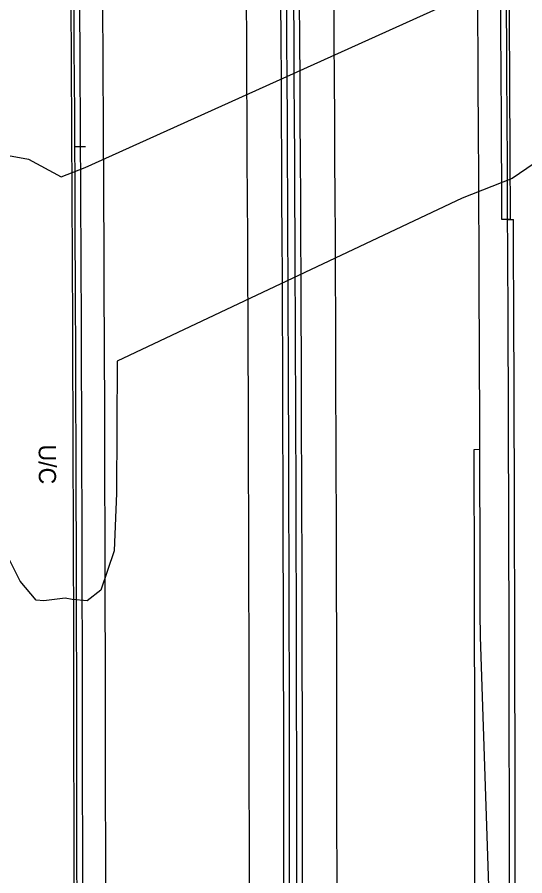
# Model space of a CAD drawing. Extents: x 588843 to 2552415, y 180129 to 269402.
# Drawn here: x 593925.2 to 594101.8, y 188090.9 to 188389.7 of the extents above; entities that cross this region are included whole.
import ezdxf

# ---------------------------------------------------------------- set-up
doc = ezdxf.new("R2010")
doc.units = 0
for name, color, linetype in [('E_AREA', 7, 'Continuous'), ('E_AREA_Text', 7, 'Continuous'), ('E_SGN', 7, 'Continuous'), ('P_RDWY_BarrierConc', 7, 'Continuous'), ('P_RDWY_C_and_G', 7, 'Continuous'), ('P_RDWY_C_and_GBack', 7, 'Continuous'), ('P_RDWY_C_and_GFace', 7, 'Continuous'), ('P_RDWY_PavtEdge', 7, 'Continuous'), ('P_RDWY_ShldAgg', 7, 'Continuous'), ('P_RDWY_ShldPaved', 7, 'Continuous')]:
    doc.layers.add(name, color=color, linetype=linetype)

# ---------------------------------------------------------------- blocks, each defined once
blk = doc.blocks.new('UCA_6')
at = {"layer": 'E_AREA_Text'}
blk.add_text('U/C', height=12, dxfattribs=at).set_placement((-15.33, -6))

msp = doc.modelspace()

# ---------------------------------------------------------------- linework, layer by layer
at = {"layer": 'E_AREA'}
for points in [[(594114.92, 188408.89), (594118.2, 188347.73), (594097.47, 188333.55), (594080.03, 188326.7), (593960.02, 188269.93), (593959.79, 188224.09), (593958.99, 188204.02), (593954.26, 188190.34), (593954.26, 188190.34), (593949.51, 188186.59), (593944.26, 188187), (593941.85, 188187.56), (593939.04, 188187.18), (593934.5, 188186.63), (593931.77, 188186.75), (593926.19, 188193.37), (593920.78, 188204.36)], [(593916.95, 188342.51), (593929.09, 188340.24), (593940.49, 188334.14), (593948.81, 188337.39), (594085.58, 188399.16)]]:
    msp.add_lwpolyline(points, dxfattribs=at)
at = {"layer": 'E_SGN'}
msp.add_lwpolyline([(593945, 188344.65), (593948.94, 188344.69)], dxfattribs=at)
at = {"layer": 'P_RDWY_BarrierConc'}
for radius in [57298.53, 57300.53, 57303.03, 57305.03]:
    msp.add_arc((536719.48, 188049.55), radius, 359.769059, 0.6479963, dxfattribs=at)
at = {"layer": 'P_RDWY_C_and_G'}
msp.add_line((594096.88, 188319.27), (594093.88, 188319.24), dxfattribs=at)
for radius, start, end in [(57228.53, 359.920406, 0.647996), (57375.03, 0.2693264, 0.519364)]:
    msp.add_arc((536719.48, 188049.55), radius, start, end, dxfattribs=at)
at = {"layer": 'P_RDWY_C_and_GBack'}
for radius, start, end in [(57225.53, 359.920487, 0.647996), (57378.03, 0.2693238, 0.519364)]:
    msp.add_arc((536719.48, 188049.55), radius, start, end, dxfattribs=at)
at = {"layer": 'P_RDWY_C_and_GFace'}
for radius, start, end in [(57226.53, 359.920487, 0.647996), (57377.03, 0.2693246, 0.519364)]:
    msp.add_arc((536719.48, 188049.55), radius, start, end, dxfattribs=at)
at = {"layer": 'P_RDWY_PavtEdge'}
for p, q in [((594086.2, 188239.18), (594084.2, 188239.17)), ((594096.29, 187878.74), (594086.37, 188174.07))]:
    msp.add_line(p, q, dxfattribs=at)
for radius, start, end in [(57236.53, 359.944955, 0.647996), (57286.53, 359.769059, 0.647996), (57317.03, 359.769059, 0.6479963), (57367.03, 0.124367, 0.6479963), (57365.03, 359.769059, 0.1893986)]:
    msp.add_arc((536719.48, 188049.55), radius, start, end, dxfattribs=at)
at = {"layer": 'P_RDWY_ShldAgg'}
msp.add_arc((536719.48, 188049.55), 57379.03, 0.0014575, 0.2693238, dxfattribs=at)
at = {"layer": 'P_RDWY_ShldPaved'}
msp.add_line((594095.88, 188319.25), (594097.88, 188319.26), dxfattribs=at)
msp.add_arc((536719.48, 188049.55), 57377.03, 359.9718622, 0.2693246, dxfattribs=at)

# ---------------------------------------------------------------- block references
at = {"layer": 'E_AREA_Text', "xscale": 0.4999999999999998, "yscale": 0.49999999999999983, "rotation": -89.80573595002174}
msp.add_blockref('UCA_6', (593935.69, 188233.3), dxfattribs=at)

doc.saveas('drawing.dxf')
